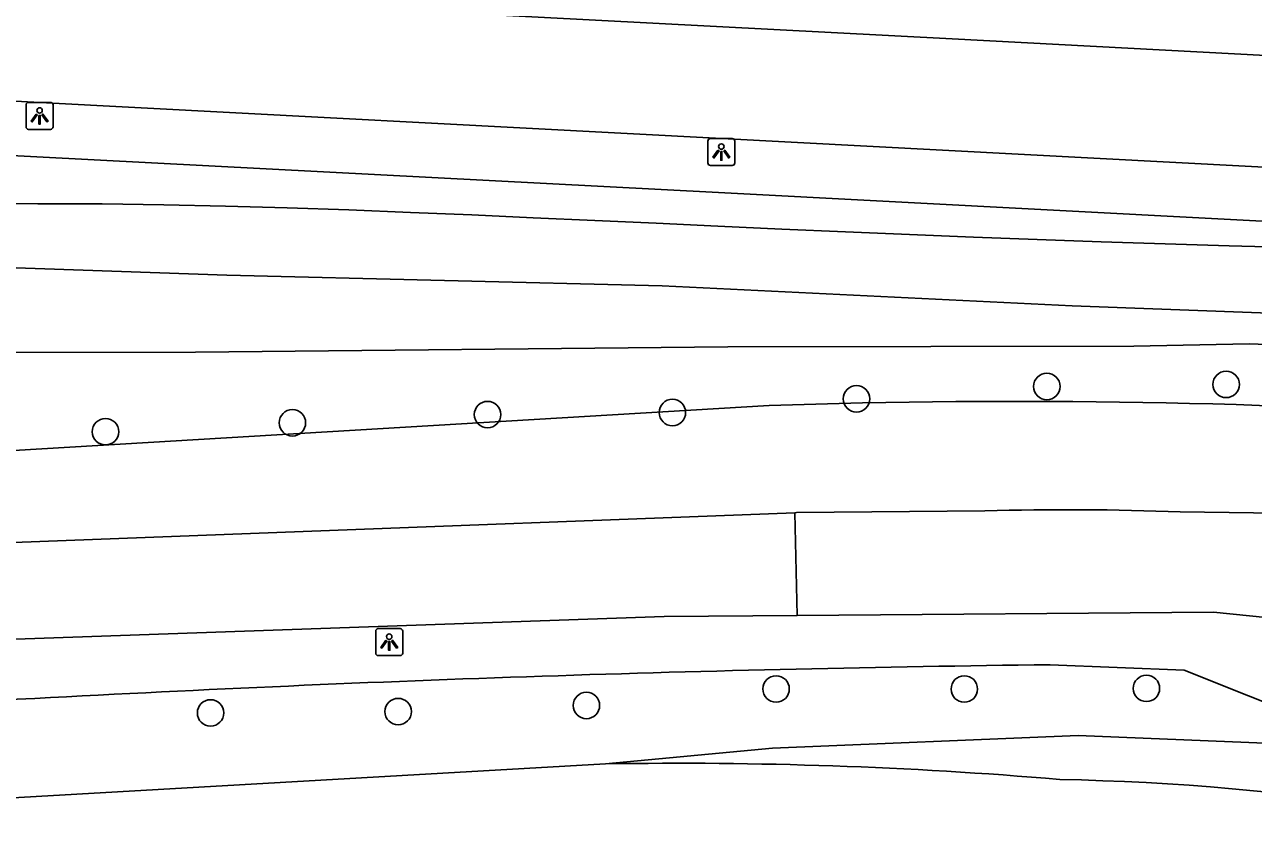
# Model space of a CAD drawing. Extents: x 160457 to 162082, y 388340 to 389736.
# Drawn here: x 160709.16 to 160754.57, y 389516.54 to 389546.34 of the extents above; entities that cross this region are included whole.
import ezdxf

# ---------------------------------------------------------------- set-up
doc = ezdxf.new("R2010")
doc.units = 0
for name, color, linetype in [('IMGEO_Boom', 7, 'Continuous'), ('IMGEO_Fietspad_gesloten', 7, 'Continuous'), ('IMGEO_Gemengd_bos', 7, 'Continuous'), ('IMGEO_Groenvoorziening', 7, 'Continuous'), ('IMGEO_Lichtpunt', 7, 'Continuous'), ('IMGEO_Meer_plas_ven_vijver', 7, 'Continuous'), ('IMGEO_Rijbaan_lokaal_gesloten', 7, 'Continuous'), ('IMGEO_Voetpad_open', 7, 'Continuous')]:
    doc.layers.add(name, color=color, linetype=linetype)

msp = doc.modelspace()

# ---------------------------------------------------------------- linework, layer by layer
at = {"layer": 'IMGEO_Boom'}
for centre in [(160753.564, 389533.047), (160746.937, 389532.971), (160739.903, 389532.515), (160719.055, 389531.63), (160726.267, 389531.933), (160733.098, 389532.009), (160712.148, 389531.301), (160736.93, 389521.797), (160743.888, 389521.796), (160750.617, 389521.82), (160729.922, 389521.189), (160716.032, 389520.912), (160722.964, 389520.961)]:
    msp.add_circle(centre, 0.489, dxfattribs=at)
at = {"layer": 'IMGEO_Fietspad_gesloten'}
for points in [[(160766.852, 389544.572), (160743.435, 389545.811), (160701.525, 389548.019), (160658.88, 389550.297)], [(160656.81, 389546.261), (160659.6, 389546.109), (160685.367, 389544.749), (160709.734, 389543.465), (160734.928, 389542.131), (160759.86, 389540.808)], [(160677.263, 389526.016), (160737.618, 389528.308)], [(160737.713, 389524.516), (160732.789, 389524.48), (160706.344, 389523.556), (160676.299, 389522.138)]]:
    msp.add_lwpolyline(points, dxfattribs=at)
at = {"layer": 'IMGEO_Gemengd_bos'}
for points in [[(160756.04, 389538.1), (160753.675, 389538.166), (160751.311, 389538.239), (160748.946, 389538.317), (160746.582, 389538.402), (160744.221, 389538.492), (160741.859, 389538.586), (160739.498, 389538.684), (160737.138, 389538.786), (160734.777, 389538.892), (160732.505, 389539), (160730.232, 389539.104), (160727.959, 389539.206), (160725.687, 389539.306), (160723.414, 389539.403), (160721.137, 389539.492), (160718.859, 389539.567), (160716.581, 389539.629), (160714.303, 389539.677), (160712.024, 389539.712), (160709.643, 389539.718), (160707.261, 389539.726)], [(160687.2, 389530.201), (160707.917, 389530.556), (160736.676, 389532.271)], [(160681.818, 389516.796), (160702.058, 389517.397), (160730.63, 389519.032)]]:
    msp.add_lwpolyline(points, dxfattribs=at)
for centre, radius, start, end in [((160745.761, 389258.547), 273.875, 86.12315, 91.9009), ((160733.302, 389352.345), 166.709, 85.14385, 90.91851), ((160745.618, 389425.596), 92.876, 73.15659, 88.8916)]:
    msp.add_arc(centre, radius, start, end, dxfattribs=at)
at = {"layer": 'IMGEO_Groenvoorziening'}
for points in [[(160747.056, 389522.694), (160752.008, 389522.489), (160759.208, 389519.625), (160748.096, 389520.08), (160736.801, 389519.616), (160730.63, 389519.032)], [(160678.259, 389520.277), (160709.534, 389521.445)]]:
    msp.add_lwpolyline(points, dxfattribs=at)
msp.add_arc((160757.654, 388640.079), 882.679, 90.687942, 93.125075, dxfattribs=at)
at = {"layer": 'IMGEO_Lichtpunt'}
for p, q in [((160710.116, 389543.464), (160709.308, 389543.464)), ((160710.116, 389543.464), (160709.308, 389543.464)), ((160709.214, 389543.369), (160709.214, 389542.562)), ((160709.214, 389543.369), (160709.214, 389542.562)), ((160710.21, 389542.562), (160710.21, 389543.369)), ((160710.21, 389542.562), (160710.21, 389543.369)), ((160709.308, 389542.468), (160710.116, 389542.468)), ((160709.308, 389542.468), (160710.116, 389542.468)), ((160735.311, 389542.13), (160734.503, 389542.13)), ((160735.311, 389542.13), (160734.503, 389542.13)), ((160734.409, 389542.035), (160734.409, 389541.228)), ((160734.409, 389542.035), (160734.409, 389541.228)), ((160735.405, 389541.228), (160735.405, 389542.035)), ((160735.405, 389541.228), (160735.405, 389542.035)), ((160734.503, 389541.134), (160735.311, 389541.134)), ((160734.503, 389541.134), (160735.311, 389541.134)), ((160722.135, 389523.932), (160722.135, 389523.125)), ((160722.135, 389523.932), (160722.135, 389523.125)), ((160723.037, 389524.027), (160722.229, 389524.027)), ((160723.037, 389524.027), (160722.229, 389524.027)), ((160723.131, 389523.125), (160723.131, 389523.932)), ((160723.131, 389523.125), (160723.131, 389523.932)), ((160722.229, 389523.031), (160723.037, 389523.031)), ((160722.229, 389523.031), (160723.037, 389523.031))]:
    msp.add_line(p, q, dxfattribs=at)
for points in [[(160709.588, 389543.033), (160709.627, 389543.005), (160709.439, 389542.743), (160709.401, 389542.77), (160709.588, 389543.033)], [(160709.8, 389543.005), (160709.838, 389543.032), (160710.025, 389542.77), (160709.986, 389542.742), (160709.8, 389543.005)], [(160709.69, 389542.985), (160709.737, 389542.985), (160709.737, 389542.663), (160709.69, 389542.663), (160709.69, 389542.985)], [(160734.783, 389541.699), (160734.822, 389541.671), (160734.634, 389541.409), (160734.596, 389541.436), (160734.783, 389541.699)], [(160734.885, 389541.651), (160734.932, 389541.651), (160734.932, 389541.329), (160734.885, 389541.329), (160734.885, 389541.651)], [(160734.995, 389541.671), (160735.033, 389541.698), (160735.22, 389541.436), (160735.181, 389541.408), (160734.995, 389541.671)], [(160722.509, 389523.596), (160722.548, 389523.568), (160722.36, 389523.306), (160722.322, 389523.333), (160722.509, 389523.596)], [(160722.611, 389523.548), (160722.658, 389523.548), (160722.658, 389523.226), (160722.611, 389523.226), (160722.611, 389523.548)], [(160722.721, 389523.568), (160722.759, 389523.595), (160722.946, 389523.333), (160722.907, 389523.305), (160722.721, 389523.568)]]:
    msp.add_lwpolyline(points, dxfattribs=at)
for centre in [(160709.713, 389543.167), (160734.908, 389541.833), (160722.634, 389523.73)]:
    msp.add_circle(centre, 0.0994, dxfattribs=at)
for centre, start, end in [((160709.308, 389543.369), 90, 180), ((160709.308, 389543.369), 90, 180), ((160710.116, 389543.369), 0, 90), ((160710.116, 389543.369), 0, 90), ((160709.308, 389542.562), 180, 270), ((160709.308, 389542.562), 180, 270), ((160710.116, 389542.562), 270, 0), ((160710.116, 389542.562), 270, 360), ((160734.503, 389542.035), 90, 180), ((160734.503, 389542.035), 90, 180), ((160735.311, 389542.035), 0, 90), ((160735.311, 389542.035), 0, 90), ((160734.503, 389541.228), 180, 270), ((160734.503, 389541.228), 180, 270), ((160735.311, 389541.228), 270, 0), ((160735.311, 389541.228), 270, 360), ((160722.229, 389523.932), 90, 180), ((160722.229, 389523.932), 90, 180), ((160723.037, 389523.932), 0, 90), ((160723.037, 389523.932), 0, 90), ((160722.229, 389523.125), 180, 270), ((160722.229, 389523.125), 180, 270), ((160723.037, 389523.125), 270, 0), ((160723.037, 389523.125), 270, 360)]:
    msp.add_arc(centre, 0.0946, start, end, dxfattribs=at)
at = {"layer": 'IMGEO_Meer_plas_ven_vijver'}
for points in [[(160694.666, 389537.851), (160716.627, 389537.088), (160732.723, 389536.684), (160747.874, 389535.946), (160762.457, 389535.406)], [(160758.691, 389534.389), (160754.42, 389534.549), (160750.147, 389534.466), (160735.146, 389534.43), (160715.47, 389534.244), (160694.55, 389534.196)]]:
    msp.add_lwpolyline(points, dxfattribs=at)
at = {"layer": 'IMGEO_Rijbaan_lokaal_gesloten'}
for points in [[(160744.646, 389528.382), (160737.69, 389528.311), (160737.618, 389528.308)], [(160737.618, 389528.308), (160737.713, 389524.516)], [(160756.553, 389528.279), (160756.38, 389528.282), (160751.87, 389528.342)], [(160756.355, 389524.299), (160753.102, 389524.629), (160737.713, 389524.516)]]:
    msp.add_lwpolyline(points, dxfattribs=at)
msp.add_arc((160747.613, 389411.899), 116.52, 87.90633, 91.45917, dxfattribs=at)
at = {"layer": 'IMGEO_Voetpad_open'}
msp.add_lwpolyline([(160656.101, 389544.28), (160685.231, 389542.744), (160709.609, 389541.454), (160734.804, 389540.141), (160759.803, 389538.816)], dxfattribs=at)

doc.saveas('drawing.dxf')
